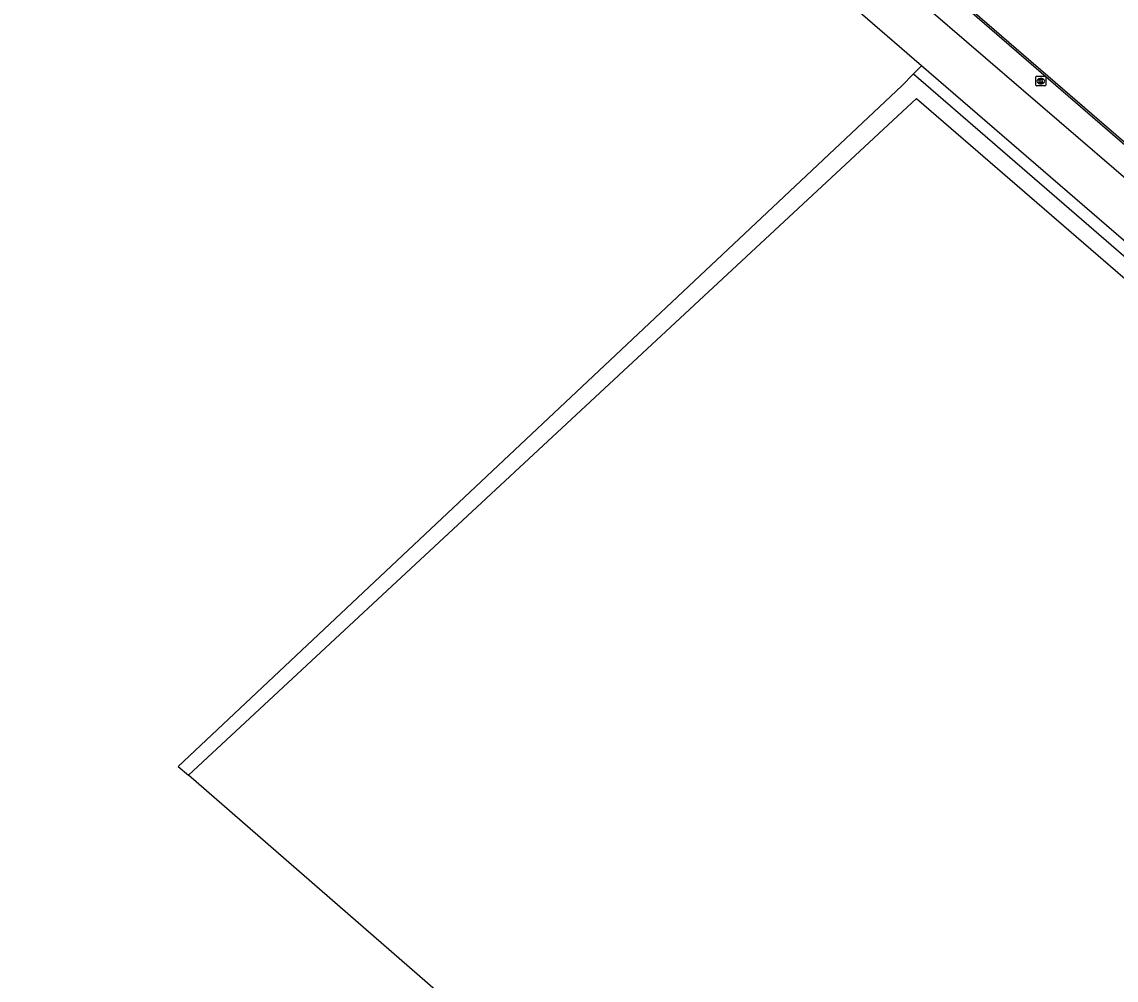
# Model space of a CAD drawing. Extents: x 156141 to 158132, y 385651 to 388399.
# Drawn here: x 156327 to 156440.2, y 387176.2 to 387275.3 of the extents above; entities that cross this region are included whole.
import ezdxf

# ---------------------------------------------------------------- set-up
doc = ezdxf.new("R2010")
doc.units = 0
for name, color, linetype in [('IMGEO_Berm_halfverhard', 7, 'Continuous'), ('IMGEO_Bouwland', 7, 'Continuous'), ('IMGEO_Hek', 7, 'Continuous'), ('IMGEO_Kolk', 7, 'Continuous'), ('IMGEO_Rijbaan_lokaal_gesloten', 7, 'Continuous'), ('IMGEO_Rijbaan_lokaal_open', 7, 'Continuous'), ('IMGEO_Waterloop', 7, 'Continuous')]:
    doc.layers.add(name, color=color, linetype=linetype)

msp = doc.modelspace()

# ---------------------------------------------------------------- linework, layer by layer
at = {"layer": 'IMGEO_Berm_halfverhard'}
msp.add_lwpolyline([(156420.04, 387270.72), (156419.23, 387269.9)], dxfattribs=at)
at = {"layer": 'IMGEO_Bouwland'}
msp.add_lwpolyline([(156417.41, 387133.7), (156416.53, 387134.47), (156344.27, 387197.38)], dxfattribs=at)
at = {"layer": 'IMGEO_Hek'}
msp.add_lwpolyline([(156489.69, 387309.07), (156445.19, 387257.75), (156443.25, 387259.48), (156443.95, 387260.28), (156419.73, 387281.24), (156419.01, 387280.41)], dxfattribs=at)
at = {"layer": 'IMGEO_Kolk'}
for p, q in [((156431.88, 387268.72), (156431.88, 387269.57)), ((156431.96, 387269.64), (156432.81, 387269.64)), ((156432.37, 387269.42), (156432.4, 387269.42)), ((156432.89, 387269.57), (156432.89, 387268.72)), ((156432.81, 387268.64), (156431.96, 387268.64)), ((156432.39, 387268.86), (156432.37, 387268.86))]:
    msp.add_line(p, q, dxfattribs=at)
for points in [[(156431.88, 387268.72), (156431.88, 387269.57)], [(156431.96, 387269.64), (156432.81, 387269.64)], [(156432.2, 387269.34), (156432.33, 387269.34), (156432.33, 387269.19), (156432.46, 387269.34), (156432.62, 387269.34), (156432.48, 387269.19), (156432.63, 387268.94), (156432.48, 387268.94), (156432.39, 387269.11), (156432.33, 387269.04), (156432.33, 387268.94), (156432.2, 387268.94), (156432.2, 387269.34)], [(156432.89, 387269.57), (156432.89, 387268.72)], [(156432.81, 387268.64), (156431.96, 387268.64)]]:
    msp.add_lwpolyline(points, dxfattribs=at)
for centre, start, end in [((156431.96, 387269.57), 91.552, 178.448), ((156431.96, 387269.57), 91.552, 178.448), ((156432.81, 387269.57), 1.552, 88.448), ((156432.81, 387269.57), 1.552, 88.448), ((156431.96, 387268.72), 181.552, 268.448), ((156431.96, 387268.72), 181.552, 268.448), ((156432.81, 387268.72), 271.552, 358.448), ((156432.81, 387268.72), 271.552, 358.448)]:
    msp.add_arc(centre, 0.0765, start, end, dxfattribs=at)
for centre, major_axis, ratio, start_param, end_param in [((156432.37, 387269.14), (-0.387, 0.002), 0.722429, 4.712389, 7.853982), ((156432.4, 387269.14), (-0.39, 0.002), 0.717154, 1.570796, 4.712389)]:
    msp.add_ellipse(centre, major_axis=major_axis, ratio=ratio, start_param=start_param, end_param=end_param, dxfattribs=at)
at = {"layer": 'IMGEO_Rijbaan_lokaal_gesloten'}
for points in [[(156420.04, 387270.72), (156346.77, 387334.07), (156338.29, 387341.43), (156330.65, 387347.98), (156327.05, 387350.93)], [(156419.06, 387278.12), (156441.89, 387258.43)], [(156556.38, 387152.93), (156550.51, 387158.11), (156510.36, 387192.76), (156420.04, 387270.72)]]:
    msp.add_lwpolyline(points, dxfattribs=at)
at = {"layer": 'IMGEO_Rijbaan_lokaal_open'}
msp.add_lwpolyline([(156421.09, 387278.78), (156421.32, 387278.85), (156421.75, 387279.31), (156442.58, 387261.23), (156442.21, 387260.75), (156442.18, 387260.52)], dxfattribs=at)
at = {"layer": 'IMGEO_Waterloop'}
for points in [[(156419.23, 387269.9), (156418, 387268.66), (156343.21, 387198.29), (156344.27, 387197.38)], [(156419.23, 387269.9), (156442.21, 387250), (156488.39, 387210.01), (156487.92, 387209.42)], [(156344.27, 387197.38), (156419.53, 387267.34), (156439.6, 387250), (156487.37, 387208.74), (156487.92, 387209.42)]]:
    msp.add_lwpolyline(points, dxfattribs=at)

doc.saveas('drawing.dxf')
